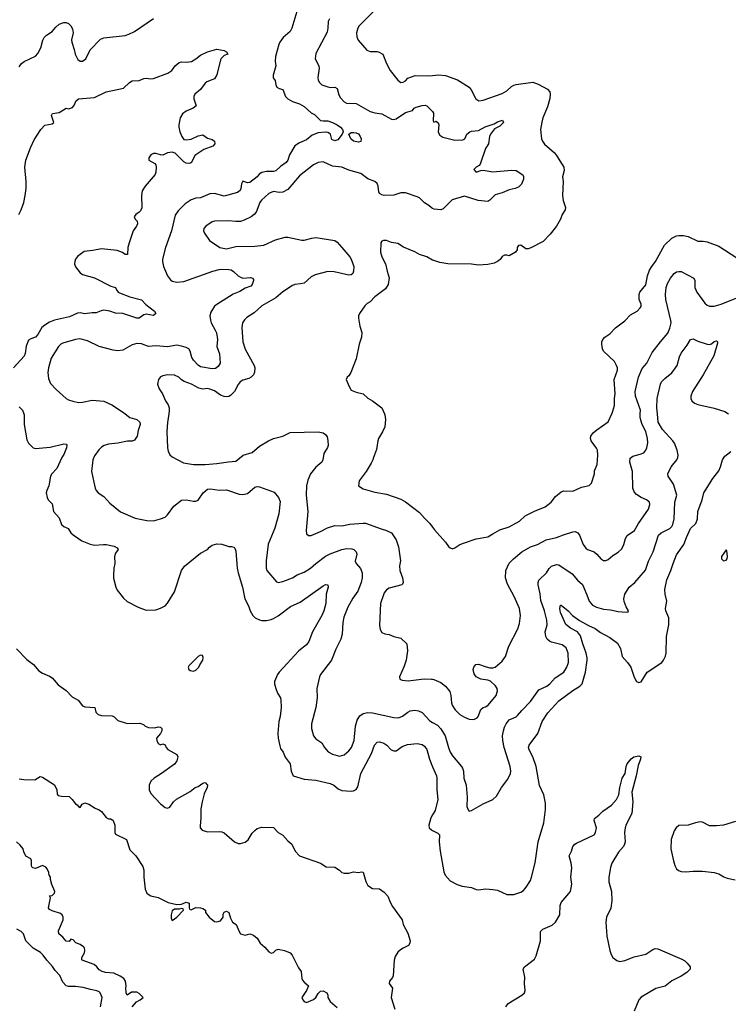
# Model space of a CAD drawing. Header units: inches. Extents: x 1678809 to 1859548, y 384609 to 522868.
# Tile 365 of 386: x 1806496 to 1812510, y 494992 to 503341. Entities that reach past the tile are written whole.
import ezdxf

# ---------------------------------------------------------------- set-up
doc = ezdxf.new("R2010")
doc.units = ezdxf.units.IN
doc.header["$MEASUREMENT"] = 0
for name, color, linetype in [('B8409', 7, 'Continuous'), ('B8419', 7, 'Continuous'), ('B8500', 7, 'Continuous'), ('B8510', 7, 'Continuous')]:
    doc.layers.add(name, color=color, linetype=linetype)

msp = doc.modelspace()

# ---------------------------------------------------------------- linework, layer by layer
at = {"layer": 'B8409', "color": 5}
for points, elevation in [([(1806530.5, 500000), (1806534.4, 499990), (1806534.4, 499910), (1806557.6, 499777.6), (1806570.7, 499750), (1806610, 499710.7), (1806630, 499705.5), (1806755.5, 499715.5), (1806870, 499744.9), (1806890, 499740.7), (1806894.6, 499734.6), (1806892.9, 499710), (1806870, 499655.1), (1806852.2, 499627.8), (1806810, 499535.6), (1806768.9, 499490), (1806758, 499470), (1806743, 499390), (1806724.9, 499350), (1806720.7, 499330), (1806727.7, 499290), (1806738.8, 499270), (1806770, 499236), (1806783, 499170), (1806830, 499118.8), (1806850, 499062), (1806870, 499043.8), (1806906.2, 499026.2), (1806930.3, 498990.3), (1806950, 498973), (1807023, 498923), (1807094.4, 498894.4), (1807130, 498885.7), (1807207.6, 498892.4), (1807230, 498890.2), (1807296.5, 498876.5), (1807324, 498864), (1807330.6, 498850), (1807310, 498817.2), (1807301.3, 498790), (1807303.8, 498730), (1807294.9, 498690), (1807290.5, 498630), (1807293.2, 498606.8), (1807310.4, 498530.4), (1807322.8, 498502.8), (1807377.5, 498437.5), (1807408.7, 498408.7), (1807501.1, 498361.1), (1807570, 498335.5), (1807650, 498338), (1807689.6, 498350.4), (1807730, 498370.6), (1807750, 498394), (1807809.7, 498490), (1807869.6, 498670), (1807893.3, 498706.7), (1808030, 498819.1), (1808090, 498847.7), (1808106.6, 498870), (1808130, 498886.7), (1808170, 498896.9), (1808210, 498893), (1808270, 498874.3), (1808294.6, 498874.6), (1808312, 498870), (1808321, 498861), (1808330, 498834), (1808342.3, 498690), (1808350.3, 498650), (1808387.4, 498530), (1808406.7, 498430), (1808436.4, 498370), (1808450.5, 498330), (1808473, 498290), (1808495.5, 498270), (1808530, 498251.8), (1808550, 498246.5), (1808590, 498247.2), (1808630, 498254.9), (1808650, 498263.7), (1808690, 498287.6), (1808795.2, 498364.8), (1808876.5, 498403.5), (1809070, 498541.6), (1809090, 498552.4), (1809110.6, 498550), (1809114, 498530), (1809096.5, 498470), (1809092.7, 498390), (1809077.7, 498330), (1809060.7, 498290), (1808981.6, 498150), (1808950.1, 498069.9), (1808930, 498041.3), (1808865.3, 497990), (1808697, 497810), (1808682.6, 497790), (1808659.5, 497730), (1808659.5, 497710), (1808670, 497671), (1808684.4, 497630), (1808708.4, 497590), (1808711.8, 497570), (1808713.7, 497510), (1808707.7, 497432.3), (1808694.9, 497390), (1808687.8, 497290), (1808690.2, 497250), (1808703.4, 497183.4), (1808710, 497162.8), (1808732.4, 497130), (1808749.1, 497089.1), (1808790, 497030.6), (1808800.4, 496970), (1808818, 496930), (1808910, 496900.9), (1809010, 496894.3), (1809130, 496863.6), (1809162, 496850), (1809199.7, 496819.7), (1809230, 496804.9), (1809310, 496799.5), (1809330, 496802.6), (1809350, 496814.4), (1809364.4, 496835.6), (1809391, 496950), (1809480.2, 497119.8), (1809506, 497190), (1809530, 497214.9), (1809550, 497218.3), (1809587.3, 497207.3), (1809610.2, 497190.2), (1809648, 497150), (1809670, 497140.5), (1809690, 497143), (1809741.2, 497178.8), (1809785.7, 497194.3), (1809870, 497204.3), (1809910, 497196.1), (1809930, 497182.6), (1809952.3, 497152.3), (1809972.4, 497070), (1810000, 497005.1)], 420), ([(1807390.4, 500000), (1807430, 499968), (1807490, 499950.3), (1807514, 499930), (1807518.7, 499910), (1807501.8, 499858.2), (1807493.6, 499810), (1807470, 499775.6), (1807450, 499768.4), (1807410, 499768.5), (1807330, 499750.9), (1807250, 499742.3), (1807214, 499730), (1807190, 499715.6), (1807167.1, 499692.9), (1807130, 499643.7), (1807116.5, 499610), (1807103.8, 499510), (1807135.5, 499370), (1807143.8, 499350), (1807162, 499330), (1807210, 499299.1), (1807260.5, 499240.5), (1807350, 499167.7), (1807474.4, 499114.4), (1807574.8, 499094.8), (1807630, 499090.8), (1807692.1, 499107.9), (1807730, 499124), (1807750, 499142.8), (1807804.7, 499215.3), (1807870, 499266), (1807910, 499271.4), (1807970, 499258.6), (1807990, 499258.6), (1808010, 499266.7), (1808051.6, 499328.4), (1808090, 499359.6), (1808115.5, 499364.5), (1808190, 499353.4), (1808250, 499354.3), (1808357.4, 499317.4), (1808390, 499314), (1808430, 499324), (1808490, 499376.3), (1808510, 499382.5), (1808530, 499380.6), (1808655, 499335), (1808691.5, 499290), (1808705.1, 499254.9), (1808696.1, 499150), (1808661.3, 499030), (1808605.7, 498894.3), (1808586.7, 498753.3), (1808586.3, 498690), (1808592.7, 498670), (1808675.8, 498575.8), (1808690.4, 498570.4), (1808730, 498576.5), (1808810, 498607.6), (1808850, 498632.9), (1808910, 498657.6), (1808964.7, 498690), (1809010, 498731.4), (1809090, 498791.6), (1809130, 498812.6), (1809230, 498847.6), (1809270, 498856), (1809315.3, 498855.2), (1809330.2, 498850.2), (1809350.2, 498830.2), (1809357, 498810), (1809342, 498750), (1809350.4, 498730), (1809387.7, 498687.7), (1809402.8, 498650), (1809402, 498610), (1809392.4, 498570), (1809365.6, 498494.4), (1809324.3, 498435.7), (1809280.7, 498359.3), (1809245.6, 498274.4), (1809238.8, 498230), (1809233.6, 498130), (1809221.3, 498090), (1809177.5, 498002.5), (1809141.1, 497910), (1809048.4, 497790), (1809040.4, 497770), (1809018.4, 497670), (1809019.5, 497590), (1809010.4, 497510.4), (1808972, 497370), (1808972.2, 497330), (1808988.4, 497270), (1809010, 497243), (1809058.8, 497210), (1809083, 497170), (1809112.8, 497132.8), (1809150, 497114.6), (1809210, 497097.4), (1809250, 497108.9), (1809290, 497142.3), (1809311.6, 497170), (1809335.7, 497230), (1809345.7, 497350), (1809358.4, 497401.6), (1809381.7, 497438.3), (1809410, 497459.1), (1809450, 497467.1), (1809490, 497464.9), (1809670, 497423.2), (1809710, 497420.8), (1809744.9, 497435.1), (1809789.1, 497470.9), (1809810, 497480.2), (1809850, 497486), (1809881.5, 497481.5), (1809910, 497466), (1809976.3, 497396.3), (1810000, 497383.2)], 440), ([(1807761.3, 500000), (1807750, 499926), (1807744.9, 499850), (1807750.6, 499710), (1807756, 499684), (1807770.5, 499650.5), (1807790, 499634.8), (1807885.1, 499585.1), (1807970, 499570.4), (1808070, 499570.3), (1808170, 499577.4), (1808267.2, 499592.8), (1808330, 499597.6), (1808392.5, 499647.5), (1808470, 499672.7), (1808530, 499725.5), (1808608.5, 499771.5), (1808650, 499791.2), (1808730, 499811.3), (1808790, 499839.7), (1809027.6, 499847.6), (1809070, 499837), (1809090, 499824.9), (1809104.2, 499804.2), (1809111.8, 499771.8), (1809113.1, 499730), (1809107.1, 499712.9), (1809076.4, 499663.6), (1809067.9, 499610), (1809060.3, 499590), (1809010, 499546.9), (1808963.6, 499490), (1808942.2, 499437.8), (1808929.2, 499390), (1808928, 499310), (1808940.3, 499170), (1808926.4, 499010), (1808930, 498981), (1808947, 498967), (1808970, 498968.9), (1809050, 499000.3), (1809106.6, 499033.4), (1809170, 499053.7), (1809230, 499050.2), (1809297.6, 499062.4), (1809410, 499073.4), (1809431, 499071), (1809563, 499023), (1809610, 499011.3), (1809650.4, 498990), (1809691.2, 498931.2), (1809711.2, 498871.2), (1809727, 498753), (1809720.4, 498710), (1809721.3, 498670), (1809743.1, 498610), (1809750.5, 498570), (1809744.9, 498555.1), (1809738, 498550), (1809630, 498520.7), (1809610, 498507.3), (1809590, 498480.9), (1809557.4, 498390), (1809548.2, 498208.2), (1809554.8, 498170), (1809570, 498146), (1809593.7, 498133.7), (1809630, 498127.3), (1809670, 498110.8), (1809730, 498098), (1809782, 498050), (1809786, 497990), (1809774.8, 497910), (1809759.3, 497860.7), (1809718, 497770), (1809722, 497750), (1809742, 497742), (1809794, 497734), (1809927.9, 497752.1), (1809989.6, 497750.4), (1810000, 497748.5)], 460), ([(1809591.3, 500000), (1809595.5, 499990), (1809599.3, 499950), (1809594.4, 499890), (1809574.7, 499845.3), (1809540.7, 499790), (1809534, 499770), (1809524.5, 499695.5), (1809497.3, 499630), (1809493.4, 499610), (1809479.9, 499580.1), (1809436, 499510), (1809376, 499430), (1809371.3, 499390), (1809410, 499364), (1809510, 499335.5), (1809610, 499319.5), (1809730, 499274.9), (1809770, 499252.7), (1809890, 499163.8), (1809930, 499114.9), (1809976.3, 499070), (1810000, 499038.4)], 480), ([(1806470, 498006), (1806557.1, 497917.1), (1806613.8, 497873.8), (1806658.8, 497818.8), (1806690, 497799.3), (1806750, 497774), (1806770, 497759.5), (1806821.4, 497701.4), (1806890, 497654.4), (1806940.9, 497600.9), (1806990.7, 497570), (1807030, 497523.8), (1807050, 497515.8), (1807134, 497510), (1807141, 497470), (1807162, 497450), (1807190, 497440.7), (1807279.8, 497439.8), (1807298, 497430), (1807330, 497398), (1807390, 497378.8), (1807410, 497374.8), (1807515.3, 497375.3), (1807545.4, 497365.4), (1807562, 497350), (1807590, 497338.8), (1807643.1, 497336.9), (1807670, 497344.7), (1807690, 497342), (1807696.9, 497336.9), (1807702, 497330), (1807702, 497310), (1807690.9, 497289.1), (1807656, 497250), (1807658.8, 497230), (1807670, 497204.7), (1807690, 497192), (1807710, 497202), (1807730, 497194), (1807738, 497170), (1807753.4, 497153.4), (1807830.6, 497110.6), (1807839.1, 497090), (1807830, 497057.2), (1807810.2, 497029.8), (1807700.4, 496950), (1807637.1, 496910), (1807610, 496883.7), (1807595.3, 496850), (1807595.3, 496810), (1807610, 496779.3), (1807690, 496692.2), (1807730, 496660.5), (1807750, 496655.5), (1807770, 496664.9), (1807800.5, 496710), (1807827.3, 496732.7), (1807943.7, 496796.3), (1807986, 496830), (1808010, 496840.5), (1808050, 496867.7), (1808070, 496873.4), (1808090.4, 496850), (1808086, 496830), (1808061.8, 496778.2), (1808043.1, 496710), (1808032.9, 496650), (1808034, 496570), (1808026.9, 496506.9), (1808028.4, 496490), (1808044.9, 496470), (1808090, 496454.4), (1808190, 496458), (1808210, 496454.9), (1808230, 496446), (1808319.5, 496370), (1808350, 496356.3), (1808370, 496355.2), (1808410, 496368.4), (1808433.8, 496386.2), (1808470, 496443.7), (1808490, 496467.2), (1808510, 496482.3), (1808550, 496494.9), (1808650, 496490.5), (1808690.6, 496450), (1808730, 496426.7), (1808770, 496379.5), (1808804.9, 496350), (1808834.9, 496290), (1808871.7, 496251.7), (1809048.1, 496188.1), (1809098, 496158), (1809170, 496154), (1809210, 496130.8), (1809230, 496111), (1809250, 496104), (1809290, 496103), (1809330, 496114.8), (1809370, 496111), (1809396.9, 496116.9), (1809410, 496114), (1809432.7, 496032.7), (1809450, 496001), (1809490, 495974.8), (1809550, 495970.8), (1809590, 495944), (1809620.5, 495910), (1809639.2, 495859.2), (1809660.7, 495820.7), (1809741.3, 495710), (1809750.4, 495670), (1809790, 495596), (1809808.2, 495530), (1809807.7, 495510), (1809796, 495490), (1809750.4, 495469.6), (1809726.6, 495453.4), (1809705.3, 495434.7), (1809683.1, 495396.9), (1809673.8, 495366.2), (1809665.5, 495234.5), (1809659.5, 495220.5), (1809634.8, 495190), (1809631, 495170), (1809658.8, 495130), (1809648.2, 495050), (1809678.4, 494950)], 380), ([(1806490, 496904.7), (1806530, 496898), (1806623.1, 496896.9), (1806670, 496922.8), (1806690, 496918.8), (1806790, 496854.8), (1806810.4, 496810), (1806814.8, 496774.8), (1806823.5, 496763.5), (1806850, 496756.3), (1806914.4, 496754.4), (1806941, 496730), (1806970, 496692), (1806983.6, 496683.6), (1806994, 496670), (1807010, 496662), (1807026, 496690), (1807050, 496701), (1807082, 496690), (1807136.8, 496656.8), (1807170, 496642.8), (1807190, 496626), (1807230, 496576), (1807250, 496566), (1807270, 496564.7), (1807290, 496550.8), (1807302, 496510), (1807302, 496450), (1807310, 496434), (1807402, 496390), (1807430, 496302), (1807481, 496250), (1807541.4, 496161.4), (1807550.5, 496130.5), (1807550.4, 496070), (1807561, 495970), (1807575.5, 495935.5), (1807585.2, 495925.2), (1807610, 495912.7), (1807670, 495899.3), (1807756.3, 495856.3), (1807830, 495838), (1807870, 495842), (1807910, 495858), (1807916.9, 495856.9), (1807934, 495850), (1807934, 495810), (1807938, 495798), (1807950, 495794), (1807990, 495812), (1808028.9, 495811.1), (1808050, 495804.7), (1808074, 495790), (1808074, 495770), (1808104.7, 495730), (1808150, 495694), (1808170, 495690.7), (1808199.3, 495700.7), (1808222, 495730), (1808223.1, 495756.9), (1808230, 495774), (1808250, 495782), (1808270.9, 495770.9), (1808283.6, 495723.6), (1808302, 495690), (1808332, 495670), (1808358, 495610), (1808371.1, 495591.1), (1808410, 495578), (1808450, 495591.3), (1808479.8, 495579.8), (1808510, 495552), (1808536, 495510), (1808577.1, 495477.1), (1808610, 495437.3), (1808630, 495427.3), (1808650, 495431), (1808670, 495452), (1808690, 495461), (1808742, 495450), (1808790.8, 495430), (1808807.3, 495410), (1808861.7, 495301.7), (1808884, 495270), (1808890.4, 495210), (1808896.5, 495196.5), (1808910, 495179.1), (1808946, 495150), (1808930.7, 495110), (1808890.8, 495050), (1808897.3, 495030), (1808910, 495014.8), (1808930, 495006.4), (1808990, 495032.7), (1809009.5, 495050), (1809030, 495084), (1809050, 495104.9), (1809070, 495107.3), (1809101, 495090), (1809110.6, 495070), (1809110.7, 495050), (1809130, 495014.8), (1809190, 494965.3)], 360), ([(1810000, 496598), (1809985.9, 496574.1), (1809969.2, 496510), (1809970.3, 496490.2), (1809990.9, 496470.9), (1810000, 496466.6)], 420), ([(1807449.4, 494970), (1807486.2, 495013.8), (1807519, 495030), (1807544, 495050), (1807510, 495082.9), (1807490, 495095.8), (1807444.5, 495095.5), (1807408.7, 495070), (1807398, 495090), (1807395.3, 495130), (1807399, 495150), (1807392.7, 495187.3), (1807379, 495210), (1807349, 495230), (1807295.8, 495255.8), (1807223, 495263), (1807195.3, 495270), (1807170, 495285.2), (1807151.5, 495311.5), (1807129.2, 495330), (1807026.3, 495366.3), (1807022, 495370), (1807024, 495390), (1807046, 495430), (1807049.3, 495450), (1807045.2, 495470), (1807038.4, 495478.4), (1807010, 495499.3), (1806972.9, 495512.9), (1806950, 495538), (1806930, 495546), (1806914.8, 495525.2), (1806890, 495529), (1806862.9, 495562.9), (1806829.2, 495590), (1806825.2, 495614.8), (1806865.2, 495710), (1806864, 495730), (1806855.3, 495750), (1806841.5, 495761.5), (1806770, 495784.5), (1806750, 495797.2), (1806739.3, 495810), (1806756.4, 495896.4), (1806748, 495912), (1806770, 495914), (1806790, 495934), (1806795.3, 495950), (1806768.9, 496008.9), (1806758, 496050), (1806758, 496070), (1806750, 496086), (1806746, 496086), (1806744, 496110), (1806730, 496142), (1806716.6, 496156.6), (1806690, 496169.2), (1806630, 496144), (1806606, 496150), (1806598, 496158), (1806595.3, 496170), (1806595.3, 496210), (1806590, 496226), (1806548.9, 496248.9), (1806530, 496286), (1806524, 496310), (1806500.9, 496340.9), (1806470, 496369.2)], 360), ([(1807180.8, 494970), (1807195.4, 495050), (1807179.8, 495090), (1807170, 495099.4), (1807150, 495107.8), (1807096.7, 495116.7), (1807035.4, 495135.4), (1806970, 495143.9), (1806910, 495142.8), (1806888.9, 495148.9), (1806861.1, 495181.1), (1806837.1, 495237.1), (1806798.1, 495278.1), (1806773.9, 495313.9), (1806726, 495366), (1806695, 495410), (1806671.6, 495431.6), (1806610, 495469.2), (1806557.9, 495517.9), (1806548.7, 495530), (1806527.8, 495590), (1806508.5, 495610), (1806471.2, 495630)], 380)]:
    msp.add_lwpolyline(points, dxfattribs=dict(at, elevation=elevation))
for points, elevation in [([(1808030, 497953.2), (1808010, 497941.2), (1807930, 497862), (1807924.9, 497850), (1807930, 497832), (1807942.4, 497822.4), (1807970, 497818), (1807990, 497824.9), (1808017.2, 497850), (1808024, 497870), (1808049, 497910), (1808053.2, 497933.2), (1808046, 497950)], 420), ([(1807870, 495806), (1807850, 495798), (1807810, 495798), (1807790, 495786), (1807781, 495750), (1807782, 495722), (1807790, 495702), (1807828, 495730), (1807886, 495790), (1807882, 495802)], 360)]:
    msp.add_lwpolyline(points, close=True, dxfattribs=dict(at, elevation=elevation))
at = {"layer": 'B8419', "color": 5}
for points, elevation in [([(1810000, 499038.4), (1810016.5, 499016.5), (1810110.7, 498910), (1810135.2, 498875.2), (1810150, 498862.8), (1810170, 498854.8), (1810190, 498862.8), (1810229.7, 498890.3), (1810270, 498906.4), (1810370, 498938.7), (1810470, 498956.4), (1810510, 498983.1), (1810570, 499014.4), (1810650, 499041.1), (1810737.6, 499090), (1810785.5, 499134.5), (1810864.8, 499175.2), (1810956.2, 499210), (1811007, 499250), (1811042.7, 499297.3), (1811090, 499338.8), (1811112.9, 499347.1), (1811190, 499344.9), (1811263.2, 499376.8), (1811330, 499391.3), (1811348.7, 499410), (1811374, 499490), (1811374.6, 499514.6), (1811397, 499570), (1811402, 499650), (1811398, 499690), (1811390, 499708.7), (1811345.1, 499770), (1811339.6, 499790), (1811342.9, 499810), (1811362.7, 499837.3), (1811395.1, 499864.9), (1811490, 499932), (1811520.8, 500000)], 480), ([(1810000, 497748.5), (1810010, 497746.7), (1810070, 497720.5), (1810110.3, 497690.3), (1810144.8, 497644.8), (1810155.8, 497610), (1810160.3, 497550), (1810167.2, 497530), (1810192, 497490), (1810230.6, 497450), (1810270, 497426.4), (1810310, 497410.5), (1810350, 497407.3), (1810378, 497422), (1810386.8, 497433.2), (1810410, 497491), (1810429.6, 497510.4), (1810450, 497515.5), (1810472.3, 497530), (1810539.5, 497610), (1810549.4, 497649.4), (1810546.6, 497670), (1810533.6, 497693.6), (1810492, 497732), (1810470, 497741.2), (1810410, 497749.3), (1810369, 497770), (1810353.6, 497793.6), (1810344, 497830), (1810350, 497852), (1810366.3, 497873.7), (1810390, 497878), (1810454.4, 497854.4), (1810486.4, 497846.4), (1810510, 497846), (1810530, 497851), (1810590, 497900.7), (1810617.7, 497942.3), (1810647.8, 498030), (1810722.8, 498177.2), (1810737.5, 498222.5), (1810746.4, 498290), (1810736.4, 498350), (1810690.9, 498450), (1810634.9, 498554.9), (1810617.2, 498610), (1810620.5, 498670), (1810650, 498732.7), (1810685.1, 498770), (1810758.4, 498830), (1810830, 498872.7), (1810890, 498891.6), (1810964, 498930), (1811050, 498950.3), (1811110, 498974), (1811190, 498999.5), (1811210, 499001.3), (1811231.1, 498991.1), (1811246.7, 498970), (1811278, 498890), (1811300.4, 498860.4), (1811314, 498850), (1811370, 498828.8), (1811394.4, 498810), (1811430, 498768.2), (1811441.2, 498761.2), (1811450, 498756.4), (1811470, 498755.8), (1811490, 498765.3), (1811530, 498798.7), (1811573.7, 498826.3), (1811604.5, 498855.5), (1811623.5, 498890), (1811636.8, 498943.2), (1811650, 498967.7), (1811714.7, 499010), (1811747.2, 499070), (1811832.8, 499190), (1811843.5, 499230), (1811839.6, 499250), (1811816, 499270), (1811770, 499289.7), (1811730, 499314), (1811710, 499338.4), (1811698.2, 499370), (1811697.4, 499510), (1811673.7, 499590), (1811676.9, 499623.1), (1811698.3, 499641.7), (1811762.2, 499657.8), (1811791.8, 499670), (1811809.6, 499690), (1811818, 499710), (1811826.5, 499753.5), (1811824.7, 499790), (1811810.6, 499850), (1811777.5, 499910), (1811766.8, 499946.8), (1811761.5, 499970), (1811762.5, 500000)], 460), ([(1810000, 497383.2), (1810040.7, 497360.7), (1810070, 497327.6), (1810106, 497270), (1810133.6, 497170), (1810149, 497130), (1810170, 497098.4), (1810244.9, 497010), (1810253.7, 496993.7), (1810261.7, 496970), (1810264.9, 496910), (1810283.6, 496850), (1810292.3, 496747.7), (1810290.7, 496670.7), (1810300.7, 496640.7), (1810310, 496631.3), (1810330, 496636), (1810428.3, 496691.7), (1810512.3, 496730), (1810541.7, 496758.3), (1810584.2, 496830), (1810639, 496901), (1810660.5, 496950), (1810663.5, 496970), (1810658.3, 497010), (1810606.2, 497170), (1810595.3, 497230), (1810594, 497270), (1810600.8, 497310), (1810610, 497342), (1810624.2, 497370), (1810650, 497404.2), (1810709.8, 497430.2), (1810719.8, 497440.2), (1810756, 497484), (1810830, 497558.9), (1810901.9, 497658.1), (1810970, 497689.3), (1810995.3, 497710), (1811038.9, 497761.1), (1811113, 497810), (1811139.7, 497850), (1811152.8, 497890), (1811150.9, 497970.9), (1811134, 498014), (1811099.8, 498039.8), (1811010, 498064), (1810992.8, 498072.8), (1810971.6, 498090), (1810960.5, 498110), (1810956.4, 498150), (1810970.8, 498210), (1810969.8, 498250), (1810948.4, 498330), (1810917.6, 498417.6), (1810912.5, 498472.5), (1810896, 498550), (1810894.8, 498570), (1810902.6, 498590), (1810965.8, 498650), (1810990, 498688.7), (1811010, 498707.2), (1811050, 498721.1), (1811070, 498717.6), (1811184, 498644), (1811230.3, 498590), (1811270.9, 498550.9), (1811310, 498465.5), (1811329.1, 498410), (1811357.7, 498377.7), (1811390, 498360.2), (1811450, 498342.4), (1811510, 498337.3), (1811575.4, 498324.6), (1811642, 498318), (1811659, 498321), (1811662, 498330), (1811641.7, 498361.7), (1811626.6, 498406.6), (1811623.5, 498430), (1811630, 498470.7), (1811667.6, 498530), (1811715.6, 498570), (1811805.4, 498674.6), (1811833.5, 498750), (1811870.9, 498830), (1811917.6, 498970), (1811939.7, 498990), (1812013.3, 499026.7), (1812030, 499044.6), (1812038.5, 499061.5), (1812050.6, 499110), (1812056.9, 499250), (1812072.2, 499310), (1812043.3, 499403.3), (1811998.7, 499470), (1811997.6, 499490), (1812023.6, 499550), (1812073.3, 499610), (1812082, 499630), (1812084, 499650), (1812075.3, 499690), (1812051.9, 499750), (1812038.8, 499770), (1811950, 499866.6), (1811915.2, 499930), (1811908, 500000)], 440), ([(1810000, 496466.6), (1810045, 496444.9), (1810059.5, 496430), (1810056.2, 496370), (1810065.5, 496290), (1810095.1, 496115.1), (1810107.5, 496087.5), (1810150, 496040.5), (1810207.5, 496007.5), (1810250, 495994.4), (1810330, 495981.6), (1810370, 495965.5), (1810390, 495962), (1810450, 495970.7), (1810510, 495967.3), (1810550, 495960.7), (1810630, 495923), (1810690, 495924.9), (1810750, 495943), (1810770, 495956.3), (1810795.2, 495984.8), (1810830, 496042.8), (1810839.7, 496070), (1810870, 496191.3), (1810895.3, 496370), (1810942.8, 496530), (1810957.1, 496642.9), (1810957, 496697), (1810944.1, 496770), (1810906.6, 496846.6), (1810879.2, 497010), (1810851, 497091), (1810818.7, 497150), (1810813.3, 497170), (1810818.5, 497190), (1810894.3, 497290), (1810929.9, 497390.1), (1810977.4, 497462.6), (1811070, 497564.6), (1811190, 497652.7), (1811249.8, 497690.2), (1811268.2, 497710), (1811296.8, 497810), (1811310.7, 497910), (1811312.3, 497930), (1811303.9, 497970), (1811274, 498050), (1811255.8, 498115.8), (1811230.4, 498150.5), (1811170, 498182.3), (1811130, 498213.6), (1811085.7, 498314.3), (1811079.6, 498350), (1811084.5, 498375.5), (1811090, 498377.3), (1811150, 498328.2), (1811188.2, 498290), (1811247.4, 498247.4), (1811324.2, 498204.2), (1811380.4, 498180.4), (1811424.3, 498144.3), (1811503.8, 498103.8), (1811570, 498054.9), (1811594.7, 498010), (1811610, 497940.7), (1811654, 497890), (1811681.3, 497850), (1811710, 497766.8), (1811730, 497730.8), (1811750, 497722), (1811770, 497727.7), (1811822, 497810), (1811944.2, 497890), (1811960.5, 497910), (1811976.5, 497943.5), (1811980.9, 497970), (1811984.1, 498110), (1812003.7, 498210), (1812005.6, 498245.6), (1812003.5, 498270), (1811978.3, 498330), (1811975.1, 498350), (1811987.6, 498410), (1811973.5, 498470), (1811972, 498510), (1811987.1, 498592.9), (1812022.5, 498670), (1812040.6, 498730), (1812070, 498803.8), (1812132.8, 498890), (1812153.5, 498950), (1812190, 499027.2), (1812234.7, 499070), (1812248.3, 499110), (1812252.1, 499172.1), (1812286.6, 499270), (1812302.4, 499330), (1812377.4, 499450), (1812430, 499516.3), (1812444, 499550), (1812459.7, 499610), (1812479.8, 499640.2), (1812530, 499681.3)], 420), ([(1810620.7, 494970), (1810642, 494998), (1810758, 495070), (1810779.5, 495090), (1810785.1, 495110), (1810780.7, 495170), (1810782.5, 495222.5), (1810769.7, 495290.2), (1810779.6, 495310), (1810863.9, 495376.1), (1810877.8, 495402.2), (1810914.8, 495530), (1810916.8, 495610), (1810936, 495630), (1811015.2, 495664.8), (1811043, 495690), (1811078.6, 495750), (1811082.6, 495830), (1811090, 495854.6), (1811169.8, 495950), (1811182.6, 496010), (1811172.6, 496070), (1811182, 496150), (1811176.2, 496190), (1811159.7, 496250), (1811178.4, 496290), (1811189.6, 496330), (1811206.6, 496350), (1811221.4, 496358.6), (1811370, 496430.3), (1811382.2, 496450), (1811389.8, 496490), (1811371.3, 496550), (1811373.4, 496566.6), (1811410, 496595.3), (1811443.5, 496630), (1811518.4, 496681.6), (1811560.8, 496730), (1811579.9, 496770), (1811588.4, 496831.6), (1811609.8, 496909.8), (1811633.7, 496950), (1811642, 497010), (1811650, 497030.8), (1811686.2, 497073.8), (1811709, 497090), (1811750, 497100.7), (1811766, 497090), (1811764, 497070), (1811743.7, 497016.3), (1811728.4, 496928.4), (1811690.3, 496790), (1811698.6, 496710), (1811690.2, 496610), (1811643, 496517), (1811633.8, 496490), (1811629.1, 496450), (1811633.2, 496370), (1811629, 496350), (1811619.6, 496330), (1811577, 496283), (1811522.2, 496190), (1811508.8, 496151.2), (1811495, 496070), (1811496.5, 496030), (1811516.9, 495950), (1811522.4, 495870), (1811512.1, 495807.9), (1811476, 495730), (1811469.1, 495690), (1811479.5, 495570), (1811504.6, 495450), (1811515.8, 495415.8), (1811530.3, 495390.3), (1811563.6, 495363.6), (1811590, 495355.8), (1811630, 495363.1), (1811710, 495394.9), (1811810, 495417.7), (1811870, 495457.4), (1811890, 495464.2), (1811910, 495463.1), (1812114.9, 495374.9), (1812140.3, 495360.3), (1812161.4, 495341.4), (1812184.9, 495310), (1812184.9, 495290), (1812157.3, 495262.7), (1812108.8, 495230), (1812029, 495191), (1811973.6, 495146.4), (1811894.9, 495125.1), (1811770, 495053), (1811751, 495029), (1811710, 494934.5)], 380), ([(1810000, 497005.1), (1810032, 496930), (1810035.6, 496910), (1810036.5, 496810), (1810043.9, 496730), (1810022.9, 496637.1), (1810000, 496598)], 420), ([(1812570, 496543.6), (1812467.6, 496512.4), (1812410, 496504.8), (1812350, 496506.6), (1812290, 496536.3), (1812270, 496538.9), (1812230, 496532.3), (1812170, 496512.4), (1812090, 496507.3), (1812068.2, 496490), (1812050, 496462.7), (1812023.7, 496390), (1812021.6, 496310), (1812044.4, 496210), (1812055.5, 496170), (1812070, 496141), (1812086, 496126), (1812110, 496119.1), (1812150, 496116.3), (1812210, 496122), (1812290, 496122.4), (1812390.3, 496110.3), (1812430, 496099.3), (1812472.8, 496072.8), (1812501.1, 496061.1), (1812567.7, 496047.7)], 420)]:
    msp.add_lwpolyline(points, dxfattribs=dict(at, elevation=elevation))
at = {"layer": 'B8419', "color": 5, "elevation": 420}
msp.add_lwpolyline([(1812490, 498846), (1812451.3, 498790), (1812452, 498770), (1812470, 498752), (1812490, 498758), (1812499, 498770), (1812504, 498790), (1812498, 498838)], close=True, dxfattribs=at)
at = {"layer": 'B8500', "color": 5}
for points, elevation in [([(1808847.9, 503412.1), (1808806.3, 503270), (1808790, 503242.4), (1808730.4, 503190), (1808702.4, 503150), (1808694.9, 503130), (1808667, 503030), (1808664.6, 502990), (1808668.9, 502950), (1808646.3, 502870), (1808647.3, 502847.3), (1808664.5, 502824.5), (1808668.2, 502790), (1808677.3, 502770), (1808698.3, 502758.3), (1808730.3, 502750.3), (1808752.9, 502690), (1808770.2, 502670.2), (1808810, 502648), (1808870, 502626.7), (1808910, 502605.2), (1808970, 502551.6), (1808996.9, 502536.9), (1809048, 502488), (1809070, 502483.2), (1809110, 502483.7), (1809150, 502470.3), (1809190.7, 502450), (1809219.1, 502430), (1809234, 502410), (1809241, 502390), (1809231.3, 502370), (1809196, 502324), (1809170, 502313.6), (1809145, 502325), (1809133.3, 502370), (1809110, 502385.7), (1809087.6, 502387.6), (1809030, 502381), (1808976.7, 502363.3), (1808930, 502322.4), (1808870, 502298), (1808830, 502273), (1808785.3, 502194.7), (1808770.1, 502150), (1808755.9, 502130), (1808710, 502096.8), (1808670, 502059.8), (1808650, 502054), (1808590, 502053.5), (1808550, 502046.3), (1808527.9, 502032.1), (1808512.2, 502010), (1808450, 501962.3), (1808430, 501959.3), (1808389, 501971), (1808377, 501950), (1808372.2, 501910), (1808365.7, 501894.3), (1808343.1, 501876.9), (1808230, 501844.4), (1808150, 501866.4), (1808110, 501866), (1808030, 501830.8), (1807990, 501827.1), (1807950, 501814), (1807900, 501780), (1807839.4, 501720.6), (1807815, 501685), (1807782.8, 501550), (1807734.2, 501410), (1807706.9, 501310), (1807706.7, 501290), (1807715.6, 501250), (1807751.4, 501170), (1807775.5, 501135.5), (1807790, 501124.9), (1807830, 501114.6), (1807890, 501120.2), (1808134, 501210), (1808190, 501224.5), (1808210, 501225), (1808270, 501224.4), (1808290, 501219.6), (1808310, 501207), (1808350, 501168.8), (1808370, 501157), (1808390, 501150.4), (1808454.9, 501154.9), (1808472, 501150), (1808479.1, 501139.1), (1808480.7, 501130), (1808470, 501095.3), (1808457.6, 501082.4), (1808410, 501063.7), (1808364.7, 501035.3), (1808307.3, 501012.7), (1808170, 500927.3), (1808148.8, 500911.2), (1808117.4, 500862.6), (1808110.2, 500830), (1808114.2, 500794.2), (1808121.7, 500770), (1808155.8, 500710), (1808164.8, 500684.8), (1808174.2, 500630), (1808167.8, 500570), (1808192.3, 500507.7), (1808196.3, 500430), (1808179.9, 500400.1), (1808156.7, 500383.3), (1808130, 500379.7), (1808030, 500398.7), (1808010, 500412.3), (1807970, 500454.3), (1807956.9, 500476.9), (1807941.8, 500530), (1807930.3, 500550.3), (1807910, 500562.9), (1807870, 500574.1), (1807830, 500580.2), (1807750, 500568.7), (1807650, 500575), (1807590, 500569.2), (1807530, 500592.4), (1807490, 500595.7), (1807450, 500584.1), (1807370, 500538.4), (1807330, 500533.1), (1807290, 500539.1), (1807170, 500569.7), (1807070, 500617.7), (1807006, 500634), (1806970, 500628.5), (1806862.2, 500597.8), (1806846, 500590), (1806824.4, 500570), (1806762.6, 500470), (1806739.5, 500390), (1806735.8, 500350), (1806739.3, 500299.3), (1806757.3, 500257.3), (1806805.4, 500205.4), (1806890, 500130.6), (1806910, 500118), (1806945.5, 500105.5), (1806995.8, 500095.8), (1807030, 500098), (1807110, 500115.2), (1807210, 500106.5), (1807276.4, 500076.4), (1807378, 500010), (1807390.4, 500000)], 440), ([(1809497.3, 503410), (1809376.5, 503290), (1809364.2, 503270), (1809354.6, 503230), (1809355.6, 503195.6), (1809367.9, 503167.9), (1809442.3, 503082.3), (1809470, 503070.5), (1809530, 503070.4), (1809546.6, 503066.6), (1809577.3, 503050), (1809608, 502970), (1809640.5, 502910), (1809705.3, 502830), (1809730, 502810.2), (1809750, 502811.5), (1809770, 502823.1), (1809790, 502844.2), (1809853.1, 502866.9), (1809955.4, 502864.6), (1810000, 502868.9)], 480), ([(1806490, 502940.7), (1806511.8, 502970), (1806533, 502987), (1806630, 503032.7), (1806650, 503055.5), (1806676.5, 503103.5), (1806692.6, 503167.4), (1806704.4, 503190), (1806724.2, 503210), (1806770, 503240.3), (1806802, 503278), (1806830, 503302.6), (1806870, 503316.4), (1806890, 503317.3), (1806910, 503308.5), (1806930.2, 503290.2), (1806943.4, 503263.4), (1806950.3, 503230), (1806936.4, 503170), (1806938.4, 503150), (1806959.1, 503090), (1806967.3, 503050), (1806990, 503004.7), (1807010, 502991), (1807030, 502991), (1807057.2, 503010), (1807094.2, 503085.9), (1807182.9, 503177.1), (1807210, 503187.9), (1807390, 503208.5), (1807421.4, 503218.6), (1807470, 503242.4), (1807630, 503351)], 440), ([(1809123.7, 503350), (1809114, 503326), (1809111.5, 503270), (1809104.3, 503235.7), (1809010, 503054), (1809002, 503010), (1809034.9, 502950), (1809036.4, 502930), (1809026, 502850), (1809028.2, 502830), (1809039.1, 502810), (1809058.8, 502790), (1809110, 502771.4), (1809130, 502765.8), (1809170, 502768.7), (1809190, 502759.3), (1809204.1, 502704.1), (1809219, 502679), (1809250, 502644.1), (1809270, 502634.4), (1809350, 502630.3), (1809470, 502562), (1809510, 502550.4), (1809570, 502543.7), (1809650, 502499.1), (1809670, 502493.8), (1809690, 502500.8), (1809770, 502554), (1809829.6, 502570.4), (1809844.5, 502590), (1809861, 502599), (1809910, 502614.3), (1809937.1, 502617.1), (1809951.2, 502611.2), (1809994, 502570), (1810000, 502561.6)], 460), ([(1806487.9, 501690), (1806508.9, 501730), (1806529.8, 501790), (1806541.5, 501850), (1806549.7, 501910), (1806549.6, 501969.7), (1806538.7, 502090), (1806547.6, 502150), (1806586.5, 502253.5), (1806618.5, 502321.5), (1806674, 502410), (1806710, 502446.7), (1806770, 502459.3), (1806786, 502470), (1806765.1, 502530), (1806774.8, 502545.2), (1806830, 502554), (1806890, 502591.3), (1806910, 502584.7), (1806943.1, 502596.9), (1806961.2, 502618.8), (1806972.7, 502650), (1806995.3, 502670), (1807130, 502680.4), (1807228.7, 502730), (1807378, 502762), (1807429, 502810), (1807450, 502822), (1807510, 502825.3), (1807550, 502842), (1807570, 502844.9), (1807610, 502839.1), (1807630, 502843), (1807752.7, 502887.3), (1807786, 502910), (1807815.1, 502950), (1807850, 502977.6), (1807870, 502983.7), (1807910, 502982.3), (1807952.5, 502987.5), (1807991.2, 503008.8), (1808030, 503042), (1808090, 503067.7), (1808170, 503090.8), (1808230, 503078.8), (1808251, 503070), (1808262, 503050), (1808230, 503039), (1808206.4, 503013.6), (1808200.3, 502999.8), (1808170, 502875.1), (1808150, 502840.4), (1808084.6, 502815.4), (1808070, 502803), (1808030, 502749.7), (1807983.1, 502710), (1807973.4, 502690), (1807974.6, 502670), (1807994, 502610), (1807968.2, 502590), (1807910, 502565.7), (1807878, 502542), (1807858.4, 502510), (1807845.2, 502450), (1807845, 502430), (1807855.4, 502390), (1807870.8, 502350), (1807890, 502326.4), (1807910, 502321.9), (1807950, 502327.1), (1808010, 502355.5), (1808050, 502366.5), (1808090, 502336.9), (1808130, 502324.9), (1808150, 502310.4), (1808152.3, 502287.7), (1808134.8, 502270), (1808058.4, 502241.6), (1807982, 502190), (1807954, 502130), (1807938, 502122), (1807910, 502124.2), (1807890, 502135.6), (1807815.1, 502210), (1807790, 502218.8), (1807750, 502212.8), (1807710, 502193.7), (1807690, 502195.3), (1807650, 502207.8), (1807630, 502207.7), (1807610, 502196.1), (1807591.6, 502170), (1807590.4, 502150), (1807642.6, 502122.6), (1807651.7, 502111.7), (1807655.3, 502090), (1807651.8, 502048.2), (1807644.9, 502030), (1807559.5, 501930), (1807535.3, 501890), (1807529.1, 501850), (1807532.5, 501747.5), (1807519.9, 501720.1), (1807510, 501708.7), (1807481, 501690), (1807466.8, 501670), (1807476, 501650), (1807492.7, 501632.7), (1807494.9, 501610), (1807486.4, 501590), (1807458, 501550), (1807424, 501450), (1807414.8, 501410), (1807410.4, 501349.6), (1807390, 501349.4), (1807367.3, 501367.3), (1807323.9, 501383.9), (1807190, 501398.9), (1807116, 501384), (1807043.4, 501376.6), (1806986.6, 501333.4), (1806969.5, 501310.5), (1806962.6, 501290), (1806962, 501270), (1806970, 501245.3), (1807010, 501194.9), (1807030, 501180.2), (1807130, 501152.5), (1807270, 501081.6), (1807310, 501070.7), (1807316.3, 501050), (1807330.3, 501030.3), (1807344, 501024), (1807430, 500991.8), (1807530, 500964.6), (1807565.8, 500925.8), (1807640.7, 500870), (1807650.7, 500850), (1807630, 500833.2), (1807570, 500844.7), (1807550, 500838.9), (1807510, 500809.7), (1807490, 500809.7), (1807370, 500850.8), (1807310, 500854), (1807262, 500870), (1807210, 500877.7), (1807187, 500873), (1807144.7, 500855.3), (1807110, 500856.9), (1807050, 500847), (1807010, 500854.5), (1806986, 500854), (1806918.4, 500821.6), (1806790, 500794.2), (1806750, 500777.4), (1806710, 500752), (1806685, 500730), (1806649.3, 500670.7), (1806630.2, 500649.8), (1806590, 500635.3), (1806570, 500622.6), (1806550, 500574.5), (1806540.9, 500510), (1806532.6, 500487.4), (1806443.2, 500390)], 420), ([(1810000, 501741), (1809990, 501746), (1809967.2, 501767.2), (1809929.8, 501789.8), (1809889.4, 501830), (1809870, 501840.5), (1809770, 501872.8), (1809730, 501874.3), (1809670, 501852.8), (1809590, 501851.5), (1809570, 501855.1), (1809550, 501867.8), (1809542.4, 501882.4), (1809538.7, 501930), (1809530, 501953.6), (1809510, 501969.7), (1809450, 501992.8), (1809390, 502038.2), (1809290, 502064.2), (1809230, 502090.6), (1809150, 502099.8), (1809070, 502136), (1809030, 502129.7), (1808990, 502112), (1808870, 502017.3), (1808770, 501902.4), (1808730, 501879.5), (1808696.5, 501876.5), (1808650, 501883.6), (1808610, 501867.3), (1808547.4, 501810), (1808534.9, 501790), (1808502, 501710), (1808486.8, 501690), (1808458.8, 501670), (1808399.6, 501640.4), (1808368.8, 501631.2), (1808330.4, 501629.6), (1808270, 501636), (1808150, 501633.6), (1808130, 501626.6), (1808074.8, 501590), (1808058.8, 501570), (1808056, 501550), (1808064.7, 501530), (1808106.8, 501470), (1808195.5, 501410), (1808250, 501398.5), (1808330, 501417.1), (1808490, 501420.4), (1808568.7, 501430), (1808666.5, 501473.5), (1808750, 501496), (1808770, 501496.9), (1808890, 501471.4), (1808910, 501471.6), (1808974, 501490), (1809010, 501494), (1809170, 501470.2), (1809190, 501455.3), (1809230.1, 501410.1), (1809298.8, 501330), (1809310, 501310.3), (1809330.2, 501250), (1809329.1, 501210), (1809321.7, 501190), (1809310, 501179.1), (1809290, 501175.3), (1809163.3, 501203.3), (1809110, 501206.1), (1809002.1, 501177.9), (1808970, 501159.8), (1808911.3, 501108.7), (1808879.2, 501100.8), (1808830, 501096.5), (1808810, 501088.8), (1808730, 501033.1), (1808670, 500982.3), (1808550, 500914), (1808485, 500855.1), (1808424.4, 500815.6), (1808403.8, 500796.2), (1808386.7, 500770), (1808381.1, 500730), (1808390.4, 500610), (1808410, 500547.3), (1808486, 500410), (1808490.3, 500389.7), (1808487.5, 500352.5), (1808478.7, 500330), (1808460.5, 500310), (1808440.8, 500299.2), (1808390, 500284), (1808367.6, 500270), (1808350, 500247.3), (1808319.6, 500190), (1808285.8, 500154.2), (1808270, 500145.4), (1808250, 500143.1), (1808230, 500147.1), (1808198.8, 500158.8), (1808150, 500193), (1808110, 500209.6), (1808090, 500213), (1808050, 500209.7), (1808015.8, 500215.8), (1807954, 500250), (1807892.9, 500272.9), (1807867.9, 500287.9), (1807845.2, 500310), (1807810, 500327), (1807749.1, 500329.1), (1807710, 500322.7), (1807690, 500313.2), (1807674.8, 500290), (1807664, 500250), (1807680.7, 500210), (1807708.3, 500168.3), (1807734, 500110), (1807755.2, 500075.2), (1807763, 500050), (1807765.2, 500025.2), (1807761.3, 500000)], 460), ([(1810000, 501303.6), (1809950, 501329.6), (1809890, 501351.6), (1809850, 501373.3), (1809753.6, 501413.6), (1809704.7, 501444.7), (1809650, 501453.2), (1809610, 501469.2), (1809582, 501470), (1809570, 501464), (1809562, 501450), (1809559.1, 501370), (1809570, 501331.3), (1809599.1, 501270), (1809613, 501210), (1809632.5, 501152.5), (1809622.9, 501097.1), (1809599.6, 501060.4), (1809510.7, 500990), (1809470, 500949.2), (1809445.8, 500934.2), (1809425.5, 500914.5), (1809378.8, 500850), (1809370.8, 500830), (1809370.7, 500810), (1809383.8, 500743.8), (1809399.3, 500690), (1809396.5, 500650), (1809376.5, 500590), (1809350, 500466), (1809305.3, 500350), (1809290, 500322.7), (1809274.8, 500310), (1809266, 500290), (1809290.6, 500230.6), (1809310, 500201), (1809350, 500182.8), (1809412, 500170), (1809450, 500131.3), (1809490, 500110.8), (1809570, 500051.3), (1809591.3, 500000)], 480), ([(1806490, 500058.9), (1806518.9, 500030), (1806530.5, 500000)], 420)]:
    msp.add_lwpolyline(points, dxfattribs=dict(at, elevation=elevation))
at = {"layer": 'B8500', "color": 5, "elevation": 440}
msp.add_lwpolyline([(1809370, 502303.6), (1809330, 502312), (1809307.3, 502330), (1809288.7, 502370), (1809310, 502384), (1809330, 502386), (1809350, 502383.1), (1809370, 502373.7), (1809386, 502350), (1809392.7, 502330), (1809390, 502309.3)], close=True, dxfattribs=at)
at = {"layer": 'B8510', "color": 5}
for points, elevation in [([(1810000, 502868.9), (1810050, 502873.8), (1810108.9, 502868.9), (1810210.3, 502830.3), (1810309, 502769), (1810327.8, 502747.8), (1810366, 502670), (1810392.4, 502652.4), (1810430, 502658), (1810590, 502716.1), (1810630, 502736.9), (1810670, 502774.2), (1810690, 502786.4), (1810710, 502791.8), (1810850, 502811.5), (1810895.9, 502795.9), (1810973.7, 502753.7), (1810994.4, 502730), (1810997.6, 502710), (1810993.5, 502673.5), (1810976.4, 502603.6), (1810934.9, 502510), (1810926.1, 502473.9), (1810917, 502410), (1810924.4, 502330), (1810932.2, 502310), (1810950, 502286.4), (1811033.1, 502213.1), (1811052.7, 502190), (1811114, 502090), (1811117, 502063), (1811103, 502010), (1811108, 501970), (1811102, 501850), (1811108.1, 501808.1), (1811126.8, 501750), (1811124, 501730), (1811099.1, 501690), (1811084.9, 501650), (1811050.3, 501589.7), (1810996.7, 501523.3), (1810938.5, 501461.5), (1810833, 501407), (1810810, 501399.3), (1810790, 501399), (1810750, 501428.7), (1810730, 501428), (1810718, 501410), (1810718, 501390), (1810704.7, 501370), (1810650, 501339), (1810630, 501345.2), (1810610, 501343.7), (1810590, 501332.3), (1810572.1, 501307.9), (1810550.8, 501290), (1810522, 501278), (1810470, 501265.1), (1810390, 501259.7), (1810329.6, 501269.6), (1810130, 501271.5), (1810062.3, 501282.3), (1810010, 501298.4), (1810000, 501303.6)], 480), ([(1810000, 502561.6), (1810008.2, 502550), (1810003.5, 502483.5), (1810010, 502472), (1810030, 502481), (1810047.1, 502467.1), (1810052, 502450), (1810046.3, 502386.3), (1810061.1, 502361.1), (1810086.4, 502346.4), (1810190, 502320.3), (1810257.2, 502322.7), (1810273.2, 502330), (1810289.6, 502370), (1810316, 502390), (1810330, 502396), (1810390, 502402.6), (1810445.7, 502434.3), (1810521.6, 502458.4), (1810550, 502476.4), (1810592, 502490), (1810601, 502470), (1810570, 502437.2), (1810525.1, 502414.9), (1810492.2, 502370), (1810484.2, 502350), (1810473.4, 502290), (1810450, 502248.7), (1810402.3, 502117.7), (1810395.3, 502104.7), (1810370, 502091.5), (1810350.5, 502070), (1810370, 502047.2), (1810410, 502063.8), (1810430, 502066), (1810510, 502052.4), (1810670, 502066), (1810710, 502062), (1810764.7, 502024.7), (1810772, 502012), (1810771.3, 501990), (1810754.6, 501945.4), (1810730, 501921.2), (1810702, 501910), (1810650, 501899.7), (1810590, 501872.6), (1810530, 501855.1), (1810486.4, 501810), (1810470, 501799.8), (1810387, 501807), (1810270, 501845.2), (1810165.8, 501814.1), (1810090, 501737.3), (1810070, 501729.7), (1810014, 501734), (1810000, 501741)], 460), ([(1811520.8, 500000), (1811526.8, 500013.2), (1811542.9, 500070), (1811542.4, 500130), (1811548.2, 500170), (1811539.8, 500290), (1811568.2, 500370), (1811568, 500390), (1811561.3, 500410), (1811543.1, 500443.1), (1811449.3, 500530), (1811440.9, 500550), (1811435.1, 500590), (1811437, 500610), (1811444.5, 500630), (1811462.7, 500650), (1811502.7, 500677.3), (1811551.4, 500728.6), (1811630, 500787.7), (1811680.1, 500839.9), (1811736, 500870), (1811762, 500898), (1811769.4, 500910), (1811769.5, 500930), (1811752.8, 500970), (1811752.6, 501010), (1811759.7, 501030), (1811810, 501093), (1811824.8, 501170), (1811841.7, 501218.3), (1811860.3, 501250), (1811892.9, 501290), (1811969.1, 501430.9), (1812030, 501487.7), (1812070, 501507.9), (1812090, 501512.6), (1812130, 501512.7), (1812170, 501503.6), (1812250, 501463), (1812296.6, 501463.4), (1812330, 501458.4), (1812430, 501420.3), (1812582.9, 501322.9)], 480), ([(1811762.5, 500000), (1811763.4, 500030), (1811722.9, 500150), (1811720.3, 500190), (1811748.7, 500310), (1811777.4, 500382.6), (1811817.4, 500430), (1811862, 500518), (1811932.6, 500610), (1811997.3, 500682.7), (1812014.3, 500725.7), (1812023.4, 500770), (1812021, 500790), (1811979.3, 500970), (1811975.6, 501010), (1811983.5, 501070), (1811994.8, 501105.2), (1812018.9, 501150), (1812050, 501190.3), (1812070, 501202.6), (1812090, 501207.2), (1812110, 501205.3), (1812216.3, 501150), (1812226, 501130), (1812224.2, 501070), (1812241.3, 501030), (1812310, 500936.4), (1812330, 500920.3), (1812350, 500911.8), (1812390, 500912.7), (1812450, 500930.2), (1812610, 500994.7)], 460), ([(1811908, 500000), (1811902.9, 500050), (1811905.3, 500130), (1811935, 500250), (1811943.7, 500270), (1811970, 500300.2), (1812030, 500345.8), (1812061.8, 500390), (1812074.6, 500410), (1812096.4, 500483.6), (1812110, 500512.7), (1812159.1, 500580.9), (1812188, 500630), (1812210, 500634.9), (1812250, 500616.1), (1812330, 500590.3), (1812350, 500588.5), (1812366.7, 500593.3), (1812390, 500613.4), (1812410, 500618.8), (1812417.3, 500610), (1812418, 500598), (1812385.5, 500490), (1812295.6, 500330), (1812204.2, 500190), (1812192, 500150), (1812192.2, 500130), (1812199.3, 500110), (1812222, 500090), (1812250, 500078.3), (1812390, 500047.5), (1812478.9, 500018.9), (1812511.2, 500000)], 440)]:
    msp.add_lwpolyline(points, dxfattribs=dict(at, elevation=elevation))

doc.saveas('drawing.dxf')
